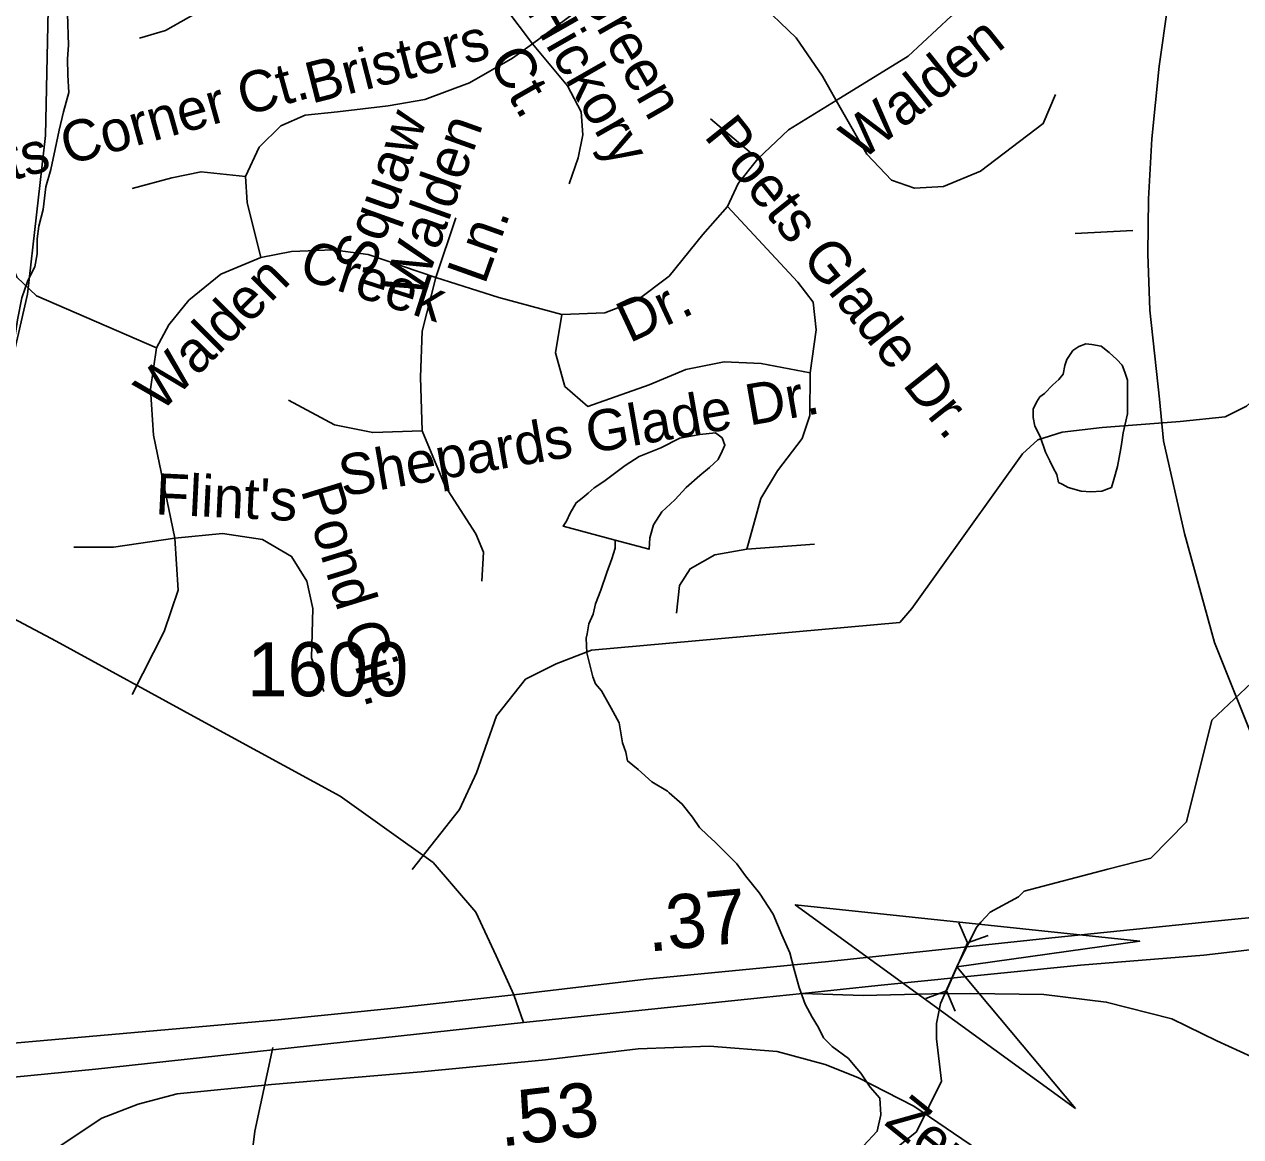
# Model space of a CAD drawing. Extents: x 2001466 to 2224147, y 644118 to 847247.
# Drawn here: x 2033864 to 2036673, y 726812 to 729382 of the extents above; entities that cross this region are included whole.
import ezdxf

# ---------------------------------------------------------------- set-up
doc = ezdxf.new("R2010")
doc.units = 0
for name, color, linetype in [('Exist Hydrographic Creek Single Shore', 7, 'Continuous'), ('Exist Hydrographic Misc Water Feature', 7, 'Continuous'), ('Exist Road Non-System Type 51', 7, 'Continuous'), ('Exist Road Non-System Type 51 Label', 7, 'Continuous'), ('Exist Road Primary NC UnDivided 4 Lane Attributed', 7, 'Continuous'), ('Exist Road Primary US Divided Attributed', 7, 'Continuous'), ('Exist Road Primary US Mileage Hundredths English Label', 7, 'Continuous'), ('Exist Road Primary US Ramp 1 Lane  Attributed', 7, 'Continuous'), ('Exist Road Secondary Mileage Hundredths English Label', 7, 'Continuous'), ('Exist Road Secondary Structure Culvert Attributed CELL', 7, 'Continuous'), ('Exist Road Secondary Structure Culvert CELL', 7, 'Continuous'), ('Exist Road Secondary Type 51 Attributed', 7, 'Continuous'), ('Exist Road Secondary Type 51 Label', 7, 'Continuous'), ('Exist Road Secondary Type 51 Number Label', 7, 'Continuous')]:
    doc.layers.add(name, color=color, linetype=linetype)

msp = doc.modelspace()

# ---------------------------------------------------------------- linework, layer by layer
at = {"layer": 'Exist Hydrographic Creek Single Shore'}
for points in [[(2036366.7, 727429.5), (2036465.3, 727455.2), (2036548.2, 727538.9), (2036606.2, 727773.9), (2036698.2, 727860.4)], [(2036159.8, 727365.7), (2036173.3, 727379.2), (2036366.7, 727429.5)], [(2035979.8, 727119.6), (2036017.9, 727203.9), (2036061.9, 727294.1), (2036072.9, 727307.4), (2036094.9, 727330.1), (2036159.8, 727365.7)], [(2034619.4, 724318.9), (2034900.2, 725006.7), (2034975.2, 725106.9), (2035024.2, 725263.3), (2035033.2, 725479.7), (2035091.3, 725563.8), (2035124.3, 725714.1), (2035241.2, 725931.5), (2035274.2, 726121.2), (2035407.3, 726305.5), (2035457.3, 726553.9), (2035540.1, 726630.9), (2035848.1, 726762.4), (2035924.2, 726823.2), (2035982.2, 726940.1), (2035970.3, 727037.5), (2035970.3, 727073.4), (2035979.8, 727119.6)]]:
    msp.add_lwpolyline(points, dxfattribs=at)
at = {"layer": 'Exist Hydrographic Misc Water Feature'}
for points in [[(2033744.9, 728209.8), (2033871.2, 728758.3), (2033913.3, 729124.9), (2033921.3, 729525), (2034112.4, 729767.1), (2034595.3, 729849.2), (2034837.2, 729942.7), (2035153.2, 730274.2), (2035228.3, 730318.6), (2035795.2, 730494), (2035995.4, 730608.1), (2036153.2, 730775.5), (2036320.2, 731050.9), (2036253.3, 731285.3), (2036094.2, 731432.9), (2035953.3, 731501.4)], [(2033808.7, 728576.6), (2033810.5, 728580), (2033822.8, 728603.4), (2033834.7, 728626.9), (2033842.7, 728662.8), (2033848.5, 728698.8), (2033858.3, 728749.5), (2033872.2, 728789.4), (2033888.2, 728821.1), (2033893.8, 728851.3), (2033893.8, 728885.8), (2033897.7, 728915.2), (2033907.7, 728953.5), (2033913.5, 729005.9), (2033925.1, 729045.9), (2033935.2, 729093.3), (2033944.8, 729137.3), (2033954.7, 729179.8), (2033966.6, 729223.9), (2033964.3, 729264.1), (2033964.1, 729301.8), (2033966, 729333.8), (2033963.7, 729406)], [(2036398.5, 728416.3), (2036402, 728437.5), (2036411.8, 728481.6), (2036411.4, 728559.5), (2036405.5, 728577.7), (2036399.3, 728594.3), (2036387.4, 728607.6), (2036369.2, 728623.6), (2036351.3, 728637.9), (2036329.2, 728641.6), (2036315.2, 728643.6), (2036299, 728637.3), (2036285.3, 728627.8), (2036271.4, 728607.6), (2036267.3, 728593.7), (2036263.4, 728573.2), (2036253.5, 728561.2), (2036239.6, 728549.1), (2036219.7, 728529), (2036209.6, 728521), (2036201.8, 728508.9), (2036193.6, 728492.7), (2036193.8, 728473), (2036197.7, 728453.2), (2036210, 728429.2), (2036222.3, 728392.8), (2036232.2, 728372.9), (2036240.4, 728357.2), (2036248.6, 728341.4), (2036252.7, 728323.3), (2036260.5, 728319.1), (2036274.4, 728311.4), (2036304.6, 728303.4), (2036326.7, 728301.3), (2036352.6, 728303.2), (2036374.5, 728311.8), (2036380.4, 728329.7), (2036388.4, 728359.9), (2036396.2, 728401.5), (2036398.5, 728416.3)], [(2035228.9, 728190), (2035307, 728168.7), (2035308.8, 728194.9), (2035316.8, 728225.1), (2035336.7, 728255), (2035366.5, 728283.2), (2035392.3, 728311.4), (2035424.3, 728339.4), (2035446.2, 728357.8), (2035466.3, 728376.3), (2035476, 728395.8), (2035482.1, 728409.5), (2035476, 728426.1), (2035460, 728437.9), (2035423.9, 728433.7), (2035377.7, 728425.7), (2035334.1, 728403.5), (2035284, 728383.3), (2035252, 728362.6), (2035202.2, 728325.1), (2035180.3, 728310.7), (2035166.5, 728298.7), (2035152.6, 728286.7), (2035138.4, 728276.3), (2035124.5, 728252), (2035116.5, 728234.1), (2035108.7, 728222), (2035228.9, 728190)], [(2035228.9, 728190), (2035228.9, 728171.1), (2035221.1, 728146.7), (2035209, 728114.9), (2035195.2, 728074.2), (2035183.3, 728042.4), (2035177.6, 728018.8), (2035167.6, 727996.9), (2035163.9, 727973.8)], [(2035801.8, 726790.3), (2035833.8, 726824.4), (2035841.8, 726862.4), (2035839.7, 726900.4), (2035817.8, 726926.3), (2035795.6, 726958.3), (2035781.7, 726974.3), (2035767.7, 726992.3), (2035729.8, 727020.2), (2035709.7, 727040.3), (2035697.8, 727064.2), (2035683.7, 727088.2), (2035667.7, 727118.2), (2035653.5, 727156.2), (2035641.6, 727198.2), (2035631.6, 727236.2), (2035613.5, 727278.1), (2035593.5, 727326.1), (2035561.5, 727374.1), (2035529.5, 727414.1), (2035509.6, 727442.1), (2035459.6, 727492), (2035441.5, 727508), (2035423.5, 727526), (2035407.5, 727550.1), (2035383.5, 727580), (2035353.5, 727605.9), (2035349.4, 727610), (2035313.4, 727631.9), (2035281.4, 727659.9), (2035257.4, 727679.9), (2035253.5, 727699.9), (2035245.5, 727721.8), (2035237.5, 727767.8), (2035219.4, 727801.9), (2035197.3, 727841.8), (2035183.3, 727857.8), (2035177.2, 727873.8), (2035163.3, 727929.8), (2035161.2, 727963.8), (2035163.9, 727973.8)]]:
    msp.add_lwpolyline(points, dxfattribs=at)
at = {"layer": 'Exist Road Non-System Type 51'}
msp.add_line((2036290.7, 728898.5), (2036423.8, 728905.5), dxfattribs=at)
for points in [[(2034889.1, 729574), (2034920.9, 729489), (2034974.1, 729421.6), (2035037.8, 729336.6)], [(2035739, 729205.4), (2035905.5, 729308.2), (2036004.6, 729400.4), (2036054.2, 729478.3), (2036089.6, 729535)], [(2035037.8, 729336.6), (2035190.1, 729450), (2035289.3, 729481.9), (2035377.8, 729485.4), (2035469.9, 729471.2), (2035554.9, 729439.3), (2035646.9, 729350.7), (2035707.2, 729262.1), (2035739, 729205.4)], [(2034313.9, 729437.9), (2034190, 729367), (2034129.8, 729349.3)], [(2034169.4, 728634.2), (2033892.5, 728754.7), (2033846.5, 728797.2), (2033818.1, 728868.1), (2033796.9, 728999.2), (2033754.4, 729226), (2033729.6, 729272.1), (2033676.5, 729311.1), (2033623.4, 729318.1), (2033573.8, 729318.1)], [(2034374.9, 729030.4), (2034406.7, 729097.7), (2034456.3, 729147.3), (2034513, 729172.1), (2034587.3, 729179.2), (2034704.2, 729193.4), (2034789.2, 729207.6), (2034891.9, 729246.6), (2034991.1, 729303.3), (2035037.8, 729336.6)], [(2035037.8, 729336.6), (2035118.6, 729239.5), (2035150.4, 729179.2), (2035154, 729126.1), (2035143.4, 729072.9), (2035122.1, 729012.7)], [(2035739, 729205.4), (2035629.2, 729138.1), (2035558.4, 729070.8)], [(2035739, 729205.4), (2035809.9, 729081.4), (2035866.5, 729021.2), (2035919.6, 729003.4), (2035986.9, 729007), (2036071.9, 729042.4), (2036217.1, 729152.3), (2036245.5, 729219.6)], [(2035558.4, 729070.8), (2035448.6, 729162.9)], [(2035558.4, 729070.8), (2035512.4, 729014.1), (2035487.6, 728960.9)], [(2034374.9, 729030.4), (2034272.2, 729041), (2034204.9, 729026.8), (2034112.8, 729002)], [(2034410.3, 728842.6), (2034378.4, 728970.1), (2034374.9, 729030.4)], [(2035105.1, 728711.4), (2035204.3, 728715), (2035278.6, 728743.3), (2035353, 728800), (2035430.9, 728895.7), (2035487.6, 728960.9)], [(2035487.6, 728960.9), (2035650.5, 728785.9), (2035685.9, 728739.8), (2035693, 728676), (2035678.8, 728576.8)], [(2034814.7, 728796.5), (2034860.7, 728934.7)], [(2034410.3, 728842.6), (2034318.2, 728804.3), (2034243.8, 728744), (2034197.8, 728687.3), (2034169.4, 728634.2)], [(2034814.7, 728796.5), (2034658.2, 728849.6), (2034576.7, 728860.3), (2034481.1, 728856.7), (2034410.3, 728842.6)], [(2034814.7, 728796.5), (2034782.8, 728672.4), (2034779.3, 728566.1), (2034782.8, 728442.1)], [(2035105.1, 728711.4), (2034959.9, 728750.4), (2034814.7, 728796.5)], [(2036533.7, 728464.1), (2036637.1, 728474.7), (2036686.7, 728499.5), (2036761.1, 728566.8), (2036821.3, 728630.6), (2036870.9, 728651.9), (2036963, 728655.4), (2036998.4, 728690.9), (2036994.8, 728722.8), (2036973.6, 728747.6), (2036927.5, 728751.1), (2036885, 728722.8), (2036853.2, 728673.2), (2036821.3, 728630.6)], [(2035678.8, 728576.8), (2035565.5, 728598), (2035480.5, 728601.6), (2035392, 728583.9), (2035307, 728548.4), (2035165.3, 728498.8), (2035112.2, 728544.9), (2035090.9, 728622.8), (2035105.1, 728711.4)], [(2034169.4, 728634.2), (2034155.3, 728538.5), (2034162.4, 728432.2), (2034211.9, 728194.7)], [(2035678.8, 728576.8), (2035678.1, 728477.5), (2035660.4, 728424.4), (2035603.7, 728350), (2035564.8, 728286.2), (2035550.6, 728233), (2035532.9, 728169.2)], [(2034782.8, 728442.1), (2034668.8, 728438.6), (2034580.3, 728456.3), (2034474, 728513)], [(2034759.5, 727429.3), (2034869.2, 727567.5), (2034908.2, 727652.5), (2034954.2, 727783.7), (2035021.5, 727868.7), (2035092.4, 727904.1), (2035173.8, 727936), (2035885.6, 727999.8), (2035914, 728031.7), (2036169, 728389.6), (2036204.4, 728421.5), (2036261, 728439.3), (2036353.1, 728449.9), (2036533.7, 728464.1)], [(2034782.8, 728442.1), (2034836, 728314.5), (2034906.8, 728204.7), (2034924.5, 728162.1), (2034920.9, 728094.8)], [(2034211.9, 728194.7), (2034070.3, 728173.5), (2033978.2, 728173.5)], [(2034211.9, 728194.7), (2034219, 728074.2), (2034187.2, 727978.6), (2034112.8, 727833.3)], [(2034211.9, 728194.7), (2034321.7, 728205.4), (2034413.8, 728191.2), (2034481.1, 728152.2), (2034516.5, 728095.5), (2034530.7, 728031.7), (2034527.1, 727918.3), (2034555.5, 727840.4)], [(2035532.9, 728169.2), (2035458.5, 728155.8), (2035401.9, 728123.9), (2035377.1, 728084.9), (2035370, 728021.1)], [(2035532.9, 728169.2), (2035688.7, 728180.6)], [(2034438.1, 727018), (2034396.1, 726824.6), (2034368.8, 726598.5), (2034348.4, 726422.5), (2034312, 726186.3), (2034291, 726131.6), (2034231.5, 726018.7), (2034211.5, 725978.9), (2034129.7, 725839.2), (2034043.1, 725674.1), (2033971.6, 725526.9), (2033925.4, 725434.4), (2033915.1, 725382.4), (2033907, 725317.8), (2033911.5, 725255), (2033948.3, 725225.4), (2033989.5, 725211.9), (2034046.1, 725231.6), (2034100.8, 725253.2), (2034143.8, 725247.8), (2034247.9, 725198.4)]]:
    msp.add_lwpolyline(points, dxfattribs=at)
at = {"layer": 'Exist Road Primary NC UnDivided 4 Lane Attributed'}
msp.add_lwpolyline([(2036710.7, 727709.2), (2036612.6, 727953.4), (2036543.6, 728205.5), (2036495, 728419.3), (2036485.6, 728515.9), (2036463.6, 728721.5), (2036458.5, 728851.4), (2036460, 728978.7), (2036467.7, 729116.8), (2036484.6, 729284.6), (2036504.7, 729425.7), (2036523.1, 729543.3), (2036582.2, 729894.4), (2036609.7, 730112.4), (2036675.1, 730481.9), (2036720.2, 730762.1), (2036771.2, 731105.4), (2036787.2, 731322), (2036815.3, 731508.3), (2036852, 731746.2), (2036876.6, 731928.3)], dxfattribs=at)
at = {"layer": 'Exist Road Primary US Divided Attributed'}
for points in [[(2036920.8, 727340.1), (2036768.2, 727324.9), (2036590.2, 727307.7), (2036236.8, 727271.1), (2035721, 727216.7), (2035300.2, 727175.6), (2034994.2, 727139.3)], [(2035661.4, 727142.6), (2035835.2, 727160.9), (2036127.2, 727190), (2036302.9, 727207.9), (2036588.2, 727231.5), (2036766.9, 727251.6), (2036967.4, 727270.3)], [(2034994.2, 727139.3), (2034718.2, 727108.3), (2034450.4, 727081.7), (2033681.6, 727013.8), (2033166.5, 726974), (2032763.7, 726919.4), (2032484, 726889.9), (2032180, 726860.4), (2031570.6, 726794), (2031279.9, 726765.9)], [(2035016.5, 727075.7), (2035571.4, 727133.5), (2035661.4, 727142.6)], [(2031278.4, 726689.2), (2031762.4, 726743.8), (2032205.1, 726782.2), (2032472.2, 726816.1), (2032763.7, 726851.5), (2033097.2, 726885.5), (2033657.9, 726931.2), (2034028.3, 726968.1), (2035016.5, 727075.7)]]:
    msp.add_lwpolyline(points, dxfattribs=at)
at = {"layer": 'Exist Road Primary US Ramp 1 Lane  Attributed'}
msp.add_lwpolyline([(2035661.4, 727142.6), (2035801, 727137.6), (2035959.7, 727141.6), (2036048.3, 727142.9), (2036218.5, 727140.2), (2036362.6, 727122.9), (2036514.3, 727083.9), (2036618.3, 727033.5), (2036753, 726971.8), (2036830.9, 726931.2), (2036923.4, 726910.1), (2037001.3, 726906.9), (2037066.3, 726919.8), (2037180.5, 726992.3)], dxfattribs=at)
at = {"layer": 'Exist Road Secondary Structure Culvert Attributed CELL'}
msp.add_lwpolyline([(2036291.4, 726876.8), (2035644.6, 727347.6), (2036440.1, 727263.3), (2036017.9, 727203.9)], close=True, dxfattribs=at)
at = {"layer": 'Exist Road Secondary Structure Culvert CELL'}
for p, q in [((2036022.3, 727306.1), (2036042.1, 727259.3)), ((2036089.9, 727276.6), (2036042.1, 727259.3)), ((2035993.7, 727148.5), (2036042.1, 727259.3)), ((2035945.9, 727131.3), (2035993.7, 727148.5)), ((2036013.5, 727101.8), (2035993.7, 727148.5))]:
    msp.add_line(p, q, dxfattribs=at)
at = {"layer": 'Exist Road Secondary Type 51 Attributed'}
for points in [[(2034994.2, 727139.3), (2034954.1, 727229.9), (2034906.8, 727330.5), (2034808.2, 727444.9), (2034733.2, 727498.1), (2034593.1, 727598.7), (2034272.5, 727773.1), (2033937.8, 727956.7), (2033441.4, 728219.9), (2033161.8, 728362.4), (2032828.7, 728548.4), (2032603.5, 728659.5), (2032220.9, 728851.1), (2031854.4, 729046), (2031497.2, 729222.3), (2031273.6, 729339.8), (2031188.7, 729373.6)], [(2035016.5, 727075.7), (2034994.2, 727139.3)], [(2033925.9, 726777.1), (2034042.7, 726854.9), (2034127.3, 726887), (2034217, 726910.7), (2034435.2, 726932.7), (2034780.5, 726961.6), (2035067.7, 726989.5), (2035281.5, 727014.5), (2035446.6, 727020.6), (2035602.8, 727008.5), (2035713.9, 726978.5), (2035789, 726948.5), (2035918.1, 726882.5), (2036159.4, 726717.9), (2036379.9, 726629.6), (2036580.9, 726560.9)]]:
    msp.add_lwpolyline(points, dxfattribs=at)

# ---------------------------------------------------------------- texts
at = {"layer": 'Exist Road Non-System Type 51 Label'}
for s, rotation, p in [('Green', 299.7134, (2035134.6, 729460.9)), ('Hickory', 299.7134, (2035021, 729414.4)), ('Bristers', 14.3648, (2034527.5, 729197.9)), ('Walden', 38.5592, (2035797.6, 729064.6)), ('Ct.', 299.7134, (2034933.7, 729298.6)), ('Poets Corner Ct.', 15.5428, (2033616.5, 728959.5)), ('Squaw', 70.3692, (2034664.6, 728795.5)), ('Poets Glade Dr.', 308.6243, (2035431.7, 729122.7)), ('Walden', 70.3692, (2034779.4, 728744.3)), ('Ln.', 70.3692, (2034927.5, 728778)), ('Creek', 342.2343, (2034494.1, 728796.1)), ('Walden', 45.0364, (2034178, 728482.4)), ('Dr.', 25.0446, (2035261.6, 728644.3)), ('Shepards Glade Dr.', 9.9107, (2034599.2, 728290.3)), ("Flint's", 357.2386, (2034165.2, 728249.8)), ('Pond Cir.', 287.0822, (2034501.9, 728305.7))]:
    msp.add_text(s, height=95, rotation=rotation, dxfattribs=at).set_placement(p)
at = {"layer": 'Exist Road Primary US Mileage Hundredths English Label'}
msp.add_text('.37', height=125, rotation=5.5816, dxfattribs=at).set_placement((2035305.8, 727238.9))
at = {"layer": 'Exist Road Secondary Mileage Hundredths English Label'}
msp.add_text('.53', height=125, rotation=6.6907, dxfattribs=at).set_placement((2034965.1, 726788.7))
at = {"layer": 'Exist Road Secondary Type 51 Label'}
msp.add_text('Zeno', height=95, rotation=321.1217, dxfattribs=at).set_placement((2035847.6, 726841))
at = {"layer": 'Exist Road Secondary Type 51 Number Label'}
msp.add_text('1600', height=125, dxfattribs=at).set_placement((2034378.9, 727829.2))

doc.saveas('drawing.dxf')
